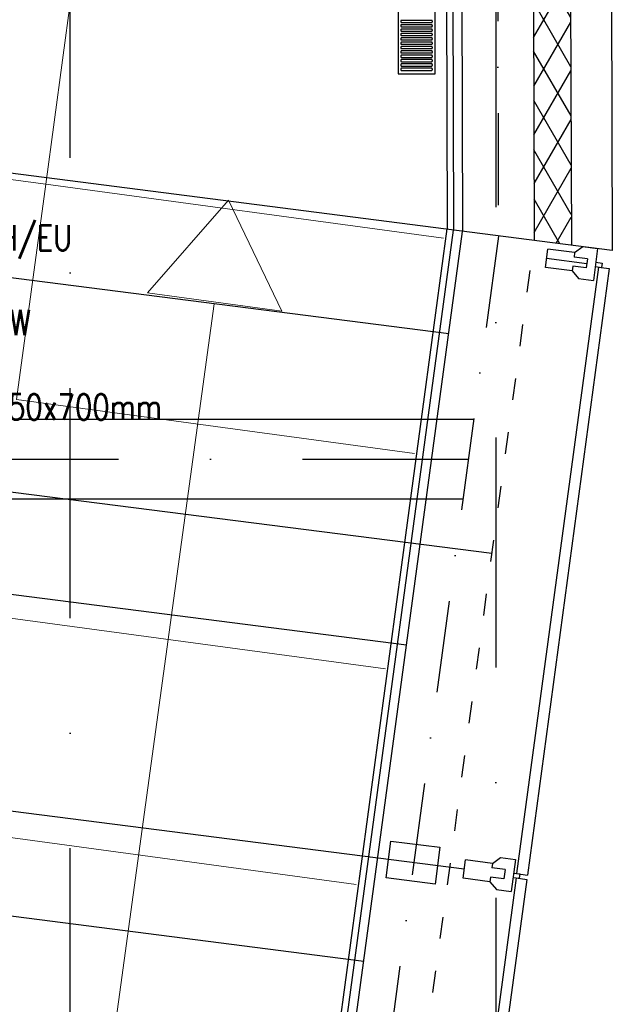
# Model space of a CAD drawing. Header units: millimetres. Extents: x -32221 to 212500, y 31663 to 93766.
# Tile 311 of 340: x 88928 to 90563, y 57355 to 60072. Entities that reach past the tile are written whole.
import ezdxf

# ---------------------------------------------------------------- set-up
doc = ezdxf.new("R2010")
doc.units = ezdxf.units.MM
doc.linetypes.add('DASHDOTX2', pattern=[50.8, 25.4, -12.7, 0, -12.7])
doc.linetypes.add('GCAD_ISO03W100', pattern=[30, 12, -18])
for name, color, linetype, lineweight in [('kasetony', 42, 'Continuous', 5), ('opis', 250, 'Continuous', 15), ('Opisy', 250, 'Continuous', 13)]:
    doc.layers.add(name, color=color, linetype=linetype, lineweight=lineweight)
for name, color, linetype in [('osie', 250, 'Continuous'), ('Sciany', 250, 'Continuous'), ('Wyposazenie', 250, 'Continuous')]:
    doc.layers.add(name, color=color, linetype=linetype)
doc.styles.get("Standard").update_dxf_attribs({"font": 'ARIALN.TTF'})

msp = doc.modelspace()

# ---------------------------------------------------------------- hatches: boundary and pattern name
at = {"layer": 'Sciany', "transparency": 33554687}
h = msp.add_hatch(dxfattribs=at)
h.set_pattern_fill('DIAMONDS', color=256, scale=21.298246, angle=360, style=0)
h.set_pattern_definition([(60, (74679.455, 27072.76), (-58.56231, 33.81097), []), (120, (74679.455, 27072.76), (-58.56231, -33.81097), [])])
h.paths.add_polyline_path([(88656.625, 62052.787), (79453.975, 62062.25), (79453.975, 61960.019), (88656.519, 61950.599)])
h.paths.add_polyline_path([(90450.502, 59450.093), (90442.433, 62050.95), (89849.325, 62051.56), (89849.219, 61949.228), (90340.202, 61948.719), (90347.912, 59463.521)])
h.paths.add_polyline_path([(89271.837, 47649.75), (89271.837, 50675.258), (89166.831, 50684.438), (89169.606, 47649.62)])
h.paths.add_polyline_path([(90134.206, 47841.043), (90143.718, 47841.033), (90340.202, 47840.829), (90347.912, 45355.632), (90450.502, 45342.204), (90442.433, 47943.061), (90152.927, 47943.33), (90134.217, 47943.347), (90134.251, 47884.562)])
h.paths.add_polyline_path([(79426.116, 33439.499), (89271.837, 33439.499), (89271.837, 36567.368), (89166.831, 36576.548), (89169.606, 33541.73), (79426.206, 33529.807)])

# ---------------------------------------------------------------- linework, layer by layer
at = {"layer": 'kasetony'}
for p, q in [((88999.572, 59618.617), (89080.013, 60213.201)), ((88999.572, 59618.617), (89080.013, 60213.201)), ((89080.013, 60213.201), (88999.572, 59618.617)), ((87810.405, 59779.499), (88999.572, 59618.617)), ((88999.572, 59618.617), (87810.405, 59779.499)), ((88919.131, 59024.034), (88999.572, 59618.617)), ((88919.131, 59024.034), (88999.572, 59618.617)), ((88999.572, 59618.617), (88919.131, 59024.034)), ((88999.572, 59618.617), (90097.864, 59470.03)), ((90097.864, 59470.03), (88999.572, 59618.617)), ((88919.131, 59024.034), (90017.423, 58875.447)), ((90017.423, 58875.447), (88919.131, 59024.034)), ((90017.423, 58875.447), (88919.131, 59024.034)), ((88838.69, 58429.451), (89936.982, 58280.864)), ((89936.982, 58280.864), (88838.69, 58429.451)), ((88758.249, 57834.867), (89856.541, 57686.28)), ((89856.541, 57686.28), (88758.249, 57834.867)), ((89856.541, 57686.28), (88758.249, 57834.867))]:
    msp.add_line(p, q, dxfattribs=at)
at = {"layer": 'Opisy'}
for p, q in [((89503.848, 59574.004), (89280.088, 59318.298)), ((89503.848, 59574.004), (89651.53, 59267.991)), ((89280.088, 59318.298), (89651.53, 59267.991)), ((88515.861, 52373.859), (89464.117, 59288.506))]:
    msp.add_line(p, q, dxfattribs=at)
at = {"layer": 'osie', "linetype": 'DASHDOTX2', "ltscale": 25}
for p, q in [((89067.244, 33019.002), (89067.244, 62730.045)), ((90241.854, 62730.045), (90241.854, 33019.002))]:
    msp.add_line(p, q, dxfattribs=at)
at = {"layer": 'osie'}
for p, q in [((79547.707, 58969.721), (90180.711, 58969.721)), ((90151.003, 58749.721), (79547.532, 58749.721))]:
    msp.add_line(p, q, dxfattribs=at)
at = {"layer": 'osie', "linetype": 'DASHDOTX2', "ltscale": 20}
msp.add_line((79547.619, 58859.721), (90165.857, 58859.721), dxfattribs=at)
at = {"layer": 'Sciany'}
for p, q in [((90554.939, 62169.578), (90563.422, 59435.313)), ((90442.433, 62050.95), (90450.469, 59449.834)), ((90340.202, 61948.719), (90347.848, 59463.027)), ((90143.506, 61744.608), (90150.145, 59488.444)), ((90117.922, 61719.077), (90124.938, 59491.685)), ((90100.937, 61702.056), (90107.889, 59494.939)), ((90563.422, 59435.313), (86310.25, 59982.105)), ((88918.777, 50705.542), (90107.889, 59494.939)), ((88935.662, 50703.258), (90124.938, 59491.685)), ((88963.002, 50714.71), (90150.145, 59488.444)), ((90378.911, 59388.868), (90385.368, 59439.574)), ((90459.433, 59430.142), (90385.368, 59439.574)), ((90459.433, 59430.142), (90457.819, 59417.466)), ((90459.433, 59430.142), (90481.721, 59446.359)), ((90481.721, 59446.359), (90522.972, 59441.105)), ((90522.972, 59441.105), (90511.739, 59352.898)), ((90382.139, 59414.221), (90493.238, 59400.073)), ((90494.852, 59412.75), (90457.819, 59417.466)), ((90494.852, 59412.75), (90491.623, 59387.397)), ((90518.109, 59402.918), (90535.011, 59400.765)), ((90535.011, 59400.765), (90533.505, 59388.934)), ((90525.054, 59390.01), (90299.391, 57716.112)), ((90554.604, 59386.026), (90328.941, 57712.128)), ((90452.976, 59379.436), (90378.911, 59388.868)), ((90454.59, 59392.113), (90452.976, 59379.436)), ((90452.976, 59379.436), (90470.488, 59358.152)), ((90491.623, 59387.397), (90454.59, 59392.113)), ((90516.603, 59391.086), (90533.505, 59388.934)), ((90525.054, 59390.01), (90554.604, 59386.026)), ((90111.861, 59205.627), (88881.952, 59362.994)), ((90470.488, 59358.152), (90511.739, 59352.898)), ((90231.109, 58599.383), (86305.792, 59099.259)), ((89995.588, 58346.286), (88881.952, 58488.776)), ((90154.97, 57728.492), (86303.718, 58218.936)), ((89939.21, 57704.439), (89952.125, 57805.852)), ((89952.125, 57805.852), (90087.341, 57788.632)), ((90087.341, 57788.632), (90074.427, 57687.22)), ((90151.741, 57703.138), (90158.199, 57753.845)), ((90232.264, 57744.413), (90158.199, 57753.845)), ((90232.264, 57744.413), (90230.65, 57731.736)), ((90232.264, 57744.413), (90254.551, 57760.629)), ((90254.551, 57760.629), (90295.803, 57755.376)), ((90295.803, 57755.376), (90284.57, 57667.169)), ((90154.97, 57728.492), (90154.97, 57728.492)), ((90267.683, 57727.02), (90230.65, 57731.736)), ((90267.683, 57727.02), (90264.454, 57701.667)), ((90290.94, 57717.188), (90307.842, 57715.035)), ((90299.391, 57716.112), (90328.941, 57712.128)), ((90307.842, 57715.035), (90306.335, 57703.204)), ((90074.427, 57687.22), (89939.21, 57704.439)), ((90297.884, 57704.28), (90064.937, 55976.322)), ((90327.435, 57700.296), (90094.487, 55972.339)), ((90225.807, 57693.706), (90151.741, 57703.138)), ((90227.421, 57706.383), (90225.807, 57693.706)), ((90225.807, 57693.706), (90243.318, 57672.422)), ((90264.454, 57701.667), (90227.421, 57706.383)), ((90289.433, 57705.356), (90306.335, 57703.204)), ((90297.884, 57704.28), (90327.435, 57700.296)), ((90243.318, 57672.422), (90284.57, 57667.169)), ((89877.554, 57473.925), (88881.952, 57601.312))]:
    msp.add_line(p, q, dxfattribs=at)
at = {"layer": 'Sciany', "linetype": 'DASHDOTX2', "ltscale": 10}
for p, q in [((90241.854, 61846.663), (90248.958, 59475.128)), ((90248.958, 59475.128), (89064.91, 50706.582))]:
    msp.add_line(p, q, dxfattribs=at)
at = {"layer": 'Sciany', "linetype": 'GCAD_ISO03W100', "ltscale": 5}
msp.add_line((89166.818, 50698.455), (90347.914, 59462.882), dxfattribs=at)
at = {"layer": 'Wyposazenie'}
for points in [[(90074.156, 59922.631), (90074.156, 61437.591), (89972.156, 61437.591), (89972.156, 59922.631)], [(90064.656, 60064.591), (90064.759, 60064.593), (90064.86, 60064.601), (90064.96, 60064.614), (90065.059, 60064.632), (90065.155, 60064.654), (90065.25, 60064.681), (90065.343, 60064.712), (90065.434, 60064.748), (90065.523, 60064.788), (90065.609, 60064.832), (90065.693, 60064.881), (90065.774, 60064.933), (90065.852, 60064.988), (90065.928, 60065.048), (90066, 60065.111), (90066.07, 60065.177), (90066.136, 60065.246), (90066.199, 60065.319), (90066.258, 60065.395), (90066.314, 60065.473), (90066.366, 60065.554), (90066.414, 60065.638), (90066.458, 60065.724), (90066.499, 60065.813), (90066.534, 60065.904), (90066.566, 60065.996), (90066.593, 60066.091), (90066.615, 60066.188), (90066.633, 60066.287), (90066.646, 60066.387), (90066.653, 60066.488), (90066.656, 60066.591), (90066.656, 60068.591), (90066.653, 60068.694), (90066.646, 60068.795), (90066.633, 60068.895), (90066.615, 60068.994), (90066.593, 60069.09), (90066.566, 60069.185), (90066.534, 60069.278), (90066.499, 60069.369), (90066.458, 60069.457), (90066.414, 60069.544), (90066.366, 60069.627), (90066.314, 60069.709), (90066.258, 60069.787), (90066.199, 60069.863), (90066.136, 60069.935), (90066.07, 60070.005), (90066, 60070.071), (90065.928, 60070.134), (90065.852, 60070.193), (90065.774, 60070.249), (90065.693, 60070.301), (90065.609, 60070.349), (90065.523, 60070.393), (90065.434, 60070.434), (90065.343, 60070.469), (90065.25, 60070.501), (90065.155, 60070.528), (90065.059, 60070.55), (90064.96, 60070.568), (90064.86, 60070.581), (90064.759, 60070.588), (90064.656, 60070.591), (89981.656, 60070.591), (89981.553, 60070.588), (89981.452, 60070.581), (89981.352, 60070.568), (89981.253, 60070.55), (89981.156, 60070.528), (89981.062, 60070.501), (89980.969, 60070.469), (89980.878, 60070.434), (89980.789, 60070.393), (89980.703, 60070.349), (89980.619, 60070.301), (89980.538, 60070.249), (89980.46, 60070.193), (89980.384, 60070.134), (89980.312, 60070.071), (89980.242, 60070.005), (89980.176, 60069.935), (89980.113, 60069.863), (89980.054, 60069.787), (89979.998, 60069.709), (89979.946, 60069.627), (89979.897, 60069.544), (89979.853, 60069.458), (89979.813, 60069.369), (89979.777, 60069.278), (89979.746, 60069.185), (89979.719, 60069.09), (89979.697, 60068.994), (89979.679, 60068.895), (89979.666, 60068.795), (89979.658, 60068.694), (89979.656, 60068.591), (89979.656, 60066.591), (89979.658, 60066.488), (89979.666, 60066.387), (89979.679, 60066.287), (89979.697, 60066.188), (89979.719, 60066.091), (89979.746, 60065.996), (89979.777, 60065.904), (89979.813, 60065.813), (89979.853, 60065.724), (89979.897, 60065.638), (89979.946, 60065.554), (89979.998, 60065.473), (89980.054, 60065.395), (89980.113, 60065.319), (89980.176, 60065.246), (89980.242, 60065.177), (89980.312, 60065.111), (89980.384, 60065.048), (89980.46, 60064.988), (89980.538, 60064.933), (89980.619, 60064.881), (89980.703, 60064.832), (89980.789, 60064.788), (89980.878, 60064.748), (89980.969, 60064.712), (89981.062, 60064.681), (89981.156, 60064.654), (89981.253, 60064.632), (89981.352, 60064.614), (89981.452, 60064.601), (89981.553, 60064.593), (89981.656, 60064.591)], [(90064.656, 60052.591), (90064.759, 60052.593), (90064.86, 60052.601), (90064.96, 60052.614), (90065.059, 60052.632), (90065.155, 60052.654), (90065.25, 60052.681), (90065.343, 60052.712), (90065.434, 60052.748), (90065.523, 60052.788), (90065.609, 60052.832), (90065.693, 60052.881), (90065.774, 60052.933), (90065.852, 60052.988), (90065.928, 60053.048), (90066, 60053.111), (90066.07, 60053.177), (90066.136, 60053.246), (90066.199, 60053.319), (90066.258, 60053.395), (90066.314, 60053.473), (90066.366, 60053.554), (90066.414, 60053.638), (90066.458, 60053.724), (90066.499, 60053.813), (90066.534, 60053.904), (90066.566, 60053.996), (90066.593, 60054.091), (90066.615, 60054.188), (90066.633, 60054.287), (90066.646, 60054.387), (90066.653, 60054.488), (90066.656, 60054.591), (90066.656, 60056.591), (90066.653, 60056.694), (90066.646, 60056.795), (90066.633, 60056.895), (90066.615, 60056.994), (90066.593, 60057.09), (90066.566, 60057.185), (90066.534, 60057.278), (90066.499, 60057.369), (90066.458, 60057.457), (90066.414, 60057.544), (90066.366, 60057.627), (90066.314, 60057.709), (90066.258, 60057.787), (90066.199, 60057.863), (90066.136, 60057.935), (90066.07, 60058.005), (90066, 60058.071), (90065.928, 60058.134), (90065.852, 60058.193), (90065.774, 60058.249), (90065.693, 60058.301), (90065.609, 60058.349), (90065.523, 60058.393), (90065.434, 60058.434), (90065.343, 60058.469), (90065.25, 60058.501), (90065.155, 60058.528), (90065.059, 60058.55), (90064.96, 60058.568), (90064.86, 60058.581), (90064.759, 60058.588), (90064.656, 60058.591), (89981.656, 60058.591), (89981.553, 60058.588), (89981.452, 60058.581), (89981.352, 60058.568), (89981.253, 60058.55), (89981.156, 60058.528), (89981.062, 60058.501), (89980.969, 60058.469), (89980.878, 60058.434), (89980.789, 60058.393), (89980.703, 60058.349), (89980.619, 60058.301), (89980.538, 60058.249), (89980.46, 60058.193), (89980.384, 60058.134), (89980.312, 60058.071), (89980.242, 60058.005), (89980.176, 60057.935), (89980.113, 60057.863), (89980.054, 60057.787), (89979.998, 60057.709), (89979.946, 60057.627), (89979.897, 60057.544), (89979.853, 60057.458), (89979.813, 60057.369), (89979.777, 60057.278), (89979.746, 60057.185), (89979.719, 60057.09), (89979.697, 60056.994), (89979.679, 60056.895), (89979.666, 60056.795), (89979.658, 60056.694), (89979.656, 60056.591), (89979.656, 60054.591), (89979.658, 60054.488), (89979.666, 60054.387), (89979.679, 60054.287), (89979.697, 60054.188), (89979.719, 60054.091), (89979.746, 60053.996), (89979.777, 60053.904), (89979.813, 60053.813), (89979.853, 60053.724), (89979.897, 60053.638), (89979.946, 60053.554), (89979.998, 60053.473), (89980.054, 60053.395), (89980.113, 60053.319), (89980.176, 60053.246), (89980.242, 60053.177), (89980.312, 60053.111), (89980.384, 60053.048), (89980.46, 60052.988), (89980.538, 60052.933), (89980.619, 60052.881), (89980.703, 60052.832), (89980.789, 60052.788), (89980.878, 60052.748), (89980.969, 60052.712), (89981.062, 60052.681), (89981.156, 60052.654), (89981.253, 60052.632), (89981.352, 60052.614), (89981.452, 60052.601), (89981.553, 60052.593), (89981.656, 60052.591)], [(90064.656, 60040.591), (90064.759, 60040.593), (90064.86, 60040.601), (90064.96, 60040.614), (90065.059, 60040.632), (90065.155, 60040.654), (90065.25, 60040.681), (90065.343, 60040.712), (90065.434, 60040.748), (90065.523, 60040.788), (90065.609, 60040.832), (90065.693, 60040.881), (90065.774, 60040.933), (90065.852, 60040.989), (90065.928, 60041.048), (90066, 60041.111), (90066.07, 60041.177), (90066.136, 60041.246), (90066.199, 60041.319), (90066.258, 60041.395), (90066.314, 60041.473), (90066.366, 60041.554), (90066.414, 60041.638), (90066.458, 60041.724), (90066.499, 60041.813), (90066.534, 60041.904), (90066.566, 60041.996), (90066.593, 60042.091), (90066.615, 60042.188), (90066.633, 60042.287), (90066.646, 60042.387), (90066.653, 60042.488), (90066.656, 60042.591), (90066.656, 60044.591), (90066.653, 60044.694), (90066.646, 60044.795), (90066.633, 60044.895), (90066.615, 60044.994), (90066.593, 60045.09), (90066.566, 60045.185), (90066.534, 60045.278), (90066.499, 60045.369), (90066.458, 60045.457), (90066.414, 60045.544), (90066.366, 60045.627), (90066.314, 60045.709), (90066.258, 60045.787), (90066.199, 60045.863), (90066.136, 60045.935), (90066.07, 60046.005), (90066, 60046.071), (90065.928, 60046.134), (90065.852, 60046.193), (90065.774, 60046.249), (90065.693, 60046.301), (90065.609, 60046.349), (90065.523, 60046.393), (90065.434, 60046.434), (90065.343, 60046.469), (90065.25, 60046.501), (90065.155, 60046.528), (90065.059, 60046.55), (90064.96, 60046.568), (90064.86, 60046.581), (90064.759, 60046.588), (90064.656, 60046.591), (89981.656, 60046.591), (89981.553, 60046.588), (89981.452, 60046.581), (89981.352, 60046.568), (89981.253, 60046.55), (89981.156, 60046.528), (89981.062, 60046.501), (89980.969, 60046.469), (89980.878, 60046.434), (89980.789, 60046.393), (89980.703, 60046.349), (89980.619, 60046.301), (89980.538, 60046.249), (89980.46, 60046.193), (89980.384, 60046.134), (89980.312, 60046.071), (89980.242, 60046.005), (89980.176, 60045.935), (89980.113, 60045.863), (89980.054, 60045.787), (89979.998, 60045.709), (89979.946, 60045.627), (89979.897, 60045.544), (89979.853, 60045.457), (89979.813, 60045.369), (89979.777, 60045.278), (89979.746, 60045.185), (89979.719, 60045.09), (89979.697, 60044.994), (89979.679, 60044.895), (89979.666, 60044.795), (89979.658, 60044.694), (89979.656, 60044.591), (89979.656, 60042.591), (89979.658, 60042.488), (89979.666, 60042.387), (89979.679, 60042.287), (89979.697, 60042.188), (89979.719, 60042.091), (89979.746, 60041.996), (89979.777, 60041.904), (89979.813, 60041.813), (89979.853, 60041.724), (89979.897, 60041.638), (89979.946, 60041.554), (89979.998, 60041.473), (89980.054, 60041.395), (89980.113, 60041.319), (89980.176, 60041.246), (89980.242, 60041.177), (89980.312, 60041.111), (89980.384, 60041.048), (89980.46, 60040.988), (89980.538, 60040.933), (89980.619, 60040.881), (89980.703, 60040.832), (89980.789, 60040.788), (89980.878, 60040.748), (89980.969, 60040.712), (89981.062, 60040.681), (89981.156, 60040.654), (89981.253, 60040.632), (89981.352, 60040.614), (89981.452, 60040.601), (89981.553, 60040.593), (89981.656, 60040.591)], [(90064.656, 60028.591), (90064.759, 60028.593), (90064.86, 60028.601), (90064.96, 60028.614), (90065.059, 60028.632), (90065.155, 60028.654), (90065.25, 60028.681), (90065.343, 60028.712), (90065.434, 60028.748), (90065.523, 60028.788), (90065.609, 60028.832), (90065.693, 60028.881), (90065.774, 60028.933), (90065.852, 60028.988), (90065.928, 60029.048), (90066, 60029.111), (90066.07, 60029.177), (90066.136, 60029.246), (90066.199, 60029.319), (90066.258, 60029.395), (90066.314, 60029.473), (90066.366, 60029.554), (90066.414, 60029.638), (90066.458, 60029.724), (90066.499, 60029.813), (90066.534, 60029.904), (90066.566, 60029.996), (90066.593, 60030.091), (90066.615, 60030.188), (90066.633, 60030.287), (90066.646, 60030.387), (90066.653, 60030.488), (90066.656, 60030.591), (90066.656, 60032.591), (90066.653, 60032.694), (90066.646, 60032.795), (90066.633, 60032.895), (90066.615, 60032.994), (90066.593, 60033.09), (90066.566, 60033.185), (90066.534, 60033.278), (90066.499, 60033.369), (90066.458, 60033.457), (90066.414, 60033.544), (90066.366, 60033.627), (90066.314, 60033.709), (90066.258, 60033.787), (90066.199, 60033.863), (90066.136, 60033.935), (90066.07, 60034.005), (90066, 60034.071), (90065.928, 60034.134), (90065.852, 60034.193), (90065.774, 60034.249), (90065.693, 60034.301), (90065.609, 60034.349), (90065.523, 60034.393), (90065.434, 60034.434), (90065.343, 60034.469), (90065.25, 60034.501), (90065.155, 60034.528), (90065.059, 60034.55), (90064.96, 60034.568), (90064.86, 60034.581), (90064.759, 60034.588), (90064.656, 60034.591), (89981.656, 60034.591), (89981.553, 60034.588), (89981.452, 60034.581), (89981.352, 60034.568), (89981.253, 60034.55), (89981.156, 60034.528), (89981.062, 60034.501), (89980.969, 60034.469), (89980.878, 60034.434), (89980.789, 60034.393), (89980.703, 60034.349), (89980.619, 60034.301), (89980.538, 60034.249), (89980.46, 60034.193), (89980.384, 60034.134), (89980.312, 60034.071), (89980.242, 60034.005), (89980.176, 60033.935), (89980.113, 60033.863), (89980.054, 60033.787), (89979.998, 60033.709), (89979.946, 60033.627), (89979.897, 60033.544), (89979.853, 60033.457), (89979.813, 60033.369), (89979.777, 60033.278), (89979.746, 60033.185), (89979.719, 60033.09), (89979.697, 60032.994), (89979.679, 60032.895), (89979.666, 60032.795), (89979.658, 60032.694), (89979.656, 60032.591), (89979.656, 60030.591), (89979.658, 60030.488), (89979.666, 60030.387), (89979.679, 60030.287), (89979.697, 60030.188), (89979.719, 60030.091), (89979.746, 60029.996), (89979.777, 60029.904), (89979.813, 60029.813), (89979.853, 60029.724), (89979.897, 60029.638), (89979.946, 60029.554), (89979.998, 60029.473), (89980.054, 60029.395), (89980.113, 60029.319), (89980.176, 60029.246), (89980.242, 60029.177), (89980.312, 60029.111), (89980.384, 60029.048), (89980.46, 60028.988), (89980.538, 60028.933), (89980.619, 60028.881), (89980.703, 60028.832), (89980.789, 60028.788), (89980.878, 60028.748), (89980.969, 60028.712), (89981.062, 60028.681), (89981.156, 60028.654), (89981.253, 60028.632), (89981.352, 60028.614), (89981.452, 60028.601), (89981.553, 60028.593), (89981.656, 60028.591)], [(90064.656, 60016.591), (90064.759, 60016.593), (90064.86, 60016.601), (90064.96, 60016.614), (90065.059, 60016.632), (90065.155, 60016.654), (90065.25, 60016.681), (90065.343, 60016.712), (90065.434, 60016.748), (90065.523, 60016.788), (90065.609, 60016.832), (90065.693, 60016.881), (90065.774, 60016.933), (90065.852, 60016.988), (90065.928, 60017.048), (90066, 60017.111), (90066.07, 60017.177), (90066.136, 60017.246), (90066.199, 60017.319), (90066.258, 60017.395), (90066.314, 60017.473), (90066.366, 60017.554), (90066.414, 60017.638), (90066.458, 60017.724), (90066.499, 60017.813), (90066.534, 60017.904), (90066.566, 60017.996), (90066.593, 60018.091), (90066.615, 60018.188), (90066.633, 60018.287), (90066.646, 60018.387), (90066.653, 60018.488), (90066.656, 60018.591), (90066.656, 60020.591), (90066.653, 60020.694), (90066.646, 60020.795), (90066.633, 60020.895), (90066.615, 60020.994), (90066.593, 60021.09), (90066.566, 60021.185), (90066.534, 60021.278), (90066.499, 60021.369), (90066.458, 60021.457), (90066.414, 60021.544), (90066.366, 60021.627), (90066.314, 60021.709), (90066.258, 60021.787), (90066.199, 60021.863), (90066.136, 60021.935), (90066.07, 60022.005), (90066, 60022.071), (90065.928, 60022.134), (90065.852, 60022.193), (90065.774, 60022.249), (90065.693, 60022.301), (90065.609, 60022.349), (90065.523, 60022.393), (90065.434, 60022.434), (90065.343, 60022.469), (90065.25, 60022.501), (90065.155, 60022.528), (90065.059, 60022.55), (90064.96, 60022.568), (90064.86, 60022.581), (90064.759, 60022.588), (90064.656, 60022.591), (89981.656, 60022.591), (89981.553, 60022.588), (89981.452, 60022.581), (89981.352, 60022.568), (89981.253, 60022.55), (89981.156, 60022.528), (89981.062, 60022.501), (89980.969, 60022.469), (89980.878, 60022.434), (89980.789, 60022.393), (89980.703, 60022.349), (89980.619, 60022.301), (89980.538, 60022.249), (89980.46, 60022.193), (89980.384, 60022.134), (89980.312, 60022.071), (89980.242, 60022.005), (89980.176, 60021.935), (89980.113, 60021.863), (89980.054, 60021.787), (89979.998, 60021.709), (89979.946, 60021.627), (89979.897, 60021.544), (89979.853, 60021.457), (89979.813, 60021.369), (89979.777, 60021.278), (89979.746, 60021.185), (89979.719, 60021.09), (89979.697, 60020.994), (89979.679, 60020.895), (89979.666, 60020.795), (89979.658, 60020.694), (89979.656, 60020.591), (89979.656, 60018.591), (89979.658, 60018.488), (89979.666, 60018.387), (89979.679, 60018.287), (89979.697, 60018.188), (89979.719, 60018.091), (89979.746, 60017.996), (89979.777, 60017.904), (89979.813, 60017.813), (89979.853, 60017.724), (89979.897, 60017.638), (89979.946, 60017.554), (89979.998, 60017.473), (89980.054, 60017.395), (89980.113, 60017.319), (89980.176, 60017.246), (89980.242, 60017.177), (89980.312, 60017.111), (89980.384, 60017.048), (89980.46, 60016.988), (89980.538, 60016.933), (89980.619, 60016.881), (89980.703, 60016.832), (89980.789, 60016.788), (89980.878, 60016.748), (89980.969, 60016.712), (89981.062, 60016.681), (89981.156, 60016.654), (89981.253, 60016.632), (89981.352, 60016.614), (89981.452, 60016.601), (89981.553, 60016.593), (89981.656, 60016.591)], [(90064.656, 60004.591), (90064.759, 60004.593), (90064.86, 60004.601), (90064.96, 60004.614), (90065.059, 60004.632), (90065.155, 60004.654), (90065.25, 60004.681), (90065.343, 60004.712), (90065.434, 60004.748), (90065.523, 60004.788), (90065.609, 60004.832), (90065.693, 60004.881), (90065.774, 60004.933), (90065.852, 60004.988), (90065.928, 60005.048), (90066, 60005.111), (90066.07, 60005.177), (90066.136, 60005.246), (90066.199, 60005.319), (90066.258, 60005.395), (90066.314, 60005.473), (90066.366, 60005.554), (90066.414, 60005.638), (90066.458, 60005.724), (90066.499, 60005.813), (90066.534, 60005.904), (90066.566, 60005.996), (90066.593, 60006.091), (90066.615, 60006.188), (90066.633, 60006.287), (90066.646, 60006.387), (90066.653, 60006.488), (90066.656, 60006.591), (90066.656, 60008.591), (90066.653, 60008.694), (90066.646, 60008.795), (90066.633, 60008.895), (90066.615, 60008.994), (90066.593, 60009.09), (90066.566, 60009.185), (90066.534, 60009.278), (90066.499, 60009.369), (90066.458, 60009.457), (90066.414, 60009.544), (90066.366, 60009.627), (90066.314, 60009.709), (90066.258, 60009.787), (90066.199, 60009.863), (90066.136, 60009.935), (90066.07, 60010.005), (90066, 60010.071), (90065.928, 60010.134), (90065.852, 60010.193), (90065.774, 60010.249), (90065.693, 60010.301), (90065.609, 60010.349), (90065.523, 60010.393), (90065.434, 60010.434), (90065.343, 60010.469), (90065.25, 60010.501), (90065.155, 60010.528), (90065.059, 60010.55), (90064.96, 60010.568), (90064.86, 60010.581), (90064.759, 60010.588), (90064.656, 60010.591), (89981.656, 60010.591), (89981.553, 60010.588), (89981.452, 60010.581), (89981.352, 60010.568), (89981.253, 60010.55), (89981.156, 60010.528), (89981.062, 60010.501), (89980.969, 60010.469), (89980.878, 60010.434), (89980.789, 60010.393), (89980.703, 60010.349), (89980.619, 60010.301), (89980.538, 60010.249), (89980.46, 60010.193), (89980.384, 60010.134), (89980.312, 60010.071), (89980.242, 60010.005), (89980.176, 60009.935), (89980.113, 60009.863), (89980.054, 60009.787), (89979.998, 60009.709), (89979.946, 60009.627), (89979.897, 60009.544), (89979.853, 60009.457), (89979.813, 60009.369), (89979.777, 60009.278), (89979.746, 60009.185), (89979.719, 60009.09), (89979.697, 60008.994), (89979.679, 60008.895), (89979.666, 60008.795), (89979.658, 60008.694), (89979.656, 60008.591), (89979.656, 60006.591), (89979.658, 60006.488), (89979.666, 60006.387), (89979.679, 60006.287), (89979.697, 60006.188), (89979.719, 60006.091), (89979.746, 60005.996), (89979.777, 60005.904), (89979.813, 60005.813), (89979.853, 60005.724), (89979.897, 60005.638), (89979.946, 60005.554), (89979.998, 60005.473), (89980.054, 60005.395), (89980.113, 60005.319), (89980.176, 60005.246), (89980.242, 60005.177), (89980.312, 60005.111), (89980.384, 60005.048), (89980.46, 60004.988), (89980.538, 60004.933), (89980.619, 60004.881), (89980.703, 60004.832), (89980.789, 60004.788), (89980.878, 60004.748), (89980.969, 60004.712), (89981.062, 60004.681), (89981.156, 60004.654), (89981.253, 60004.632), (89981.352, 60004.614), (89981.452, 60004.601), (89981.553, 60004.593), (89981.656, 60004.591)], [(90064.656, 59992.591), (90064.759, 59992.593), (90064.86, 59992.601), (90064.96, 59992.614), (90065.059, 59992.632), (90065.155, 59992.654), (90065.25, 59992.681), (90065.343, 59992.712), (90065.434, 59992.748), (90065.523, 59992.788), (90065.609, 59992.832), (90065.693, 59992.881), (90065.774, 59992.933), (90065.852, 59992.988), (90065.928, 59993.048), (90066, 59993.111), (90066.07, 59993.177), (90066.136, 59993.246), (90066.199, 59993.319), (90066.258, 59993.395), (90066.314, 59993.473), (90066.366, 59993.554), (90066.414, 59993.638), (90066.458, 59993.724), (90066.499, 59993.813), (90066.534, 59993.904), (90066.566, 59993.996), (90066.593, 59994.091), (90066.615, 59994.188), (90066.633, 59994.287), (90066.646, 59994.387), (90066.653, 59994.488), (90066.656, 59994.591), (90066.656, 59996.591), (90066.653, 59996.694), (90066.646, 59996.795), (90066.633, 59996.895), (90066.615, 59996.994), (90066.593, 59997.09), (90066.566, 59997.185), (90066.534, 59997.278), (90066.499, 59997.369), (90066.458, 59997.457), (90066.414, 59997.544), (90066.366, 59997.627), (90066.314, 59997.709), (90066.258, 59997.787), (90066.199, 59997.863), (90066.136, 59997.935), (90066.07, 59998.005), (90066, 59998.071), (90065.928, 59998.134), (90065.852, 59998.193), (90065.774, 59998.249), (90065.693, 59998.301), (90065.609, 59998.349), (90065.523, 59998.393), (90065.434, 59998.434), (90065.343, 59998.469), (90065.25, 59998.501), (90065.155, 59998.528), (90065.059, 59998.55), (90064.96, 59998.568), (90064.86, 59998.581), (90064.759, 59998.588), (90064.656, 59998.591), (89981.656, 59998.591), (89981.553, 59998.588), (89981.452, 59998.581), (89981.352, 59998.568), (89981.253, 59998.55), (89981.156, 59998.528), (89981.062, 59998.501), (89980.969, 59998.469), (89980.878, 59998.434), (89980.789, 59998.393), (89980.703, 59998.349), (89980.619, 59998.301), (89980.538, 59998.249), (89980.46, 59998.193), (89980.384, 59998.134), (89980.312, 59998.071), (89980.242, 59998.005), (89980.176, 59997.935), (89980.113, 59997.863), (89980.054, 59997.787), (89979.998, 59997.709), (89979.946, 59997.627), (89979.897, 59997.544), (89979.853, 59997.457), (89979.813, 59997.369), (89979.777, 59997.278), (89979.746, 59997.185), (89979.719, 59997.09), (89979.697, 59996.994), (89979.679, 59996.895), (89979.666, 59996.795), (89979.658, 59996.694), (89979.656, 59996.591), (89979.656, 59994.591), (89979.658, 59994.488), (89979.666, 59994.387), (89979.679, 59994.287), (89979.697, 59994.188), (89979.719, 59994.091), (89979.746, 59993.996), (89979.777, 59993.904), (89979.813, 59993.813), (89979.853, 59993.724), (89979.897, 59993.638), (89979.946, 59993.554), (89979.998, 59993.473), (89980.054, 59993.395), (89980.113, 59993.319), (89980.176, 59993.246), (89980.242, 59993.177), (89980.312, 59993.111), (89980.384, 59993.048), (89980.46, 59992.988), (89980.538, 59992.933), (89980.619, 59992.881), (89980.703, 59992.832), (89980.789, 59992.788), (89980.878, 59992.748), (89980.969, 59992.712), (89981.062, 59992.681), (89981.156, 59992.654), (89981.253, 59992.632), (89981.352, 59992.614), (89981.452, 59992.601), (89981.553, 59992.593), (89981.656, 59992.591)], [(90064.656, 59980.591), (90064.759, 59980.593), (90064.86, 59980.601), (90064.96, 59980.614), (90065.059, 59980.632), (90065.155, 59980.654), (90065.25, 59980.681), (90065.343, 59980.712), (90065.434, 59980.748), (90065.523, 59980.788), (90065.609, 59980.832), (90065.693, 59980.881), (90065.774, 59980.933), (90065.852, 59980.988), (90065.928, 59981.048), (90066, 59981.111), (90066.07, 59981.177), (90066.136, 59981.246), (90066.199, 59981.319), (90066.258, 59981.395), (90066.314, 59981.473), (90066.366, 59981.554), (90066.414, 59981.638), (90066.458, 59981.724), (90066.499, 59981.813), (90066.534, 59981.904), (90066.566, 59981.996), (90066.593, 59982.091), (90066.615, 59982.188), (90066.633, 59982.287), (90066.646, 59982.387), (90066.653, 59982.488), (90066.656, 59982.591), (90066.656, 59984.591), (90066.653, 59984.694), (90066.646, 59984.795), (90066.633, 59984.895), (90066.615, 59984.994), (90066.593, 59985.09), (90066.566, 59985.185), (90066.534, 59985.278), (90066.499, 59985.369), (90066.458, 59985.457), (90066.414, 59985.544), (90066.366, 59985.627), (90066.314, 59985.709), (90066.258, 59985.787), (90066.199, 59985.863), (90066.136, 59985.935), (90066.07, 59986.005), (90066, 59986.071), (90065.928, 59986.134), (90065.852, 59986.193), (90065.774, 59986.249), (90065.693, 59986.301), (90065.609, 59986.349), (90065.523, 59986.393), (90065.434, 59986.434), (90065.343, 59986.469), (90065.25, 59986.501), (90065.155, 59986.528), (90065.059, 59986.55), (90064.96, 59986.568), (90064.86, 59986.581), (90064.759, 59986.588), (90064.656, 59986.591), (89981.656, 59986.591), (89981.553, 59986.588), (89981.452, 59986.581), (89981.352, 59986.568), (89981.253, 59986.55), (89981.156, 59986.528), (89981.062, 59986.501), (89980.969, 59986.469), (89980.878, 59986.434), (89980.789, 59986.393), (89980.703, 59986.349), (89980.619, 59986.301), (89980.538, 59986.249), (89980.46, 59986.193), (89980.384, 59986.134), (89980.312, 59986.071), (89980.242, 59986.005), (89980.176, 59985.935), (89980.113, 59985.863), (89980.054, 59985.787), (89979.998, 59985.709), (89979.946, 59985.627), (89979.897, 59985.544), (89979.853, 59985.457), (89979.813, 59985.369), (89979.777, 59985.278), (89979.746, 59985.185), (89979.719, 59985.09), (89979.697, 59984.994), (89979.679, 59984.895), (89979.666, 59984.795), (89979.658, 59984.694), (89979.656, 59984.591), (89979.656, 59982.591), (89979.658, 59982.488), (89979.666, 59982.387), (89979.679, 59982.287), (89979.697, 59982.188), (89979.719, 59982.091), (89979.746, 59981.996), (89979.777, 59981.904), (89979.813, 59981.813), (89979.853, 59981.724), (89979.897, 59981.638), (89979.946, 59981.554), (89979.998, 59981.473), (89980.054, 59981.395), (89980.113, 59981.319), (89980.176, 59981.246), (89980.242, 59981.177), (89980.312, 59981.111), (89980.384, 59981.048), (89980.46, 59980.988), (89980.538, 59980.933), (89980.619, 59980.881), (89980.703, 59980.832), (89980.789, 59980.788), (89980.878, 59980.748), (89980.969, 59980.712), (89981.062, 59980.681), (89981.156, 59980.654), (89981.253, 59980.632), (89981.352, 59980.614), (89981.452, 59980.601), (89981.553, 59980.593), (89981.656, 59980.591)], [(90064.656, 59968.591), (90064.759, 59968.593), (90064.86, 59968.601), (90064.96, 59968.614), (90065.059, 59968.632), (90065.155, 59968.654), (90065.25, 59968.681), (90065.343, 59968.712), (90065.434, 59968.748), (90065.523, 59968.788), (90065.609, 59968.832), (90065.693, 59968.881), (90065.774, 59968.933), (90065.852, 59968.988), (90065.928, 59969.048), (90066, 59969.111), (90066.07, 59969.177), (90066.136, 59969.246), (90066.199, 59969.319), (90066.258, 59969.395), (90066.314, 59969.473), (90066.366, 59969.554), (90066.414, 59969.638), (90066.458, 59969.724), (90066.499, 59969.813), (90066.534, 59969.904), (90066.566, 59969.996), (90066.593, 59970.091), (90066.615, 59970.188), (90066.633, 59970.287), (90066.646, 59970.387), (90066.653, 59970.488), (90066.656, 59970.591), (90066.656, 59972.591), (90066.653, 59972.694), (90066.646, 59972.795), (90066.633, 59972.895), (90066.615, 59972.994), (90066.593, 59973.09), (90066.566, 59973.185), (90066.534, 59973.278), (90066.499, 59973.369), (90066.458, 59973.457), (90066.414, 59973.544), (90066.366, 59973.627), (90066.314, 59973.709), (90066.258, 59973.787), (90066.199, 59973.863), (90066.136, 59973.935), (90066.07, 59974.005), (90066, 59974.071), (90065.928, 59974.134), (90065.852, 59974.193), (90065.774, 59974.249), (90065.693, 59974.301), (90065.609, 59974.349), (90065.523, 59974.393), (90065.434, 59974.434), (90065.343, 59974.469), (90065.25, 59974.501), (90065.155, 59974.528), (90065.059, 59974.55), (90064.96, 59974.568), (90064.86, 59974.581), (90064.759, 59974.588), (90064.656, 59974.591), (89981.656, 59974.591), (89981.553, 59974.588), (89981.452, 59974.581), (89981.352, 59974.568), (89981.253, 59974.55), (89981.156, 59974.528), (89981.062, 59974.501), (89980.969, 59974.469), (89980.878, 59974.434), (89980.789, 59974.393), (89980.703, 59974.349), (89980.619, 59974.301), (89980.538, 59974.249), (89980.46, 59974.193), (89980.384, 59974.134), (89980.312, 59974.071), (89980.242, 59974.005), (89980.176, 59973.935), (89980.113, 59973.863), (89980.054, 59973.787), (89979.998, 59973.709), (89979.946, 59973.627), (89979.897, 59973.544), (89979.853, 59973.457), (89979.813, 59973.369), (89979.777, 59973.278), (89979.746, 59973.185), (89979.719, 59973.09), (89979.697, 59972.994), (89979.679, 59972.895), (89979.666, 59972.795), (89979.658, 59972.694), (89979.656, 59972.591), (89979.656, 59970.591), (89979.658, 59970.488), (89979.666, 59970.387), (89979.679, 59970.287), (89979.697, 59970.188), (89979.719, 59970.091), (89979.746, 59969.996), (89979.777, 59969.904), (89979.813, 59969.813), (89979.853, 59969.724), (89979.897, 59969.638), (89979.946, 59969.554), (89979.998, 59969.473), (89980.054, 59969.395), (89980.113, 59969.319), (89980.176, 59969.246), (89980.242, 59969.177), (89980.312, 59969.111), (89980.384, 59969.048), (89980.46, 59968.988), (89980.538, 59968.933), (89980.619, 59968.881), (89980.703, 59968.832), (89980.789, 59968.788), (89980.878, 59968.748), (89980.969, 59968.712), (89981.062, 59968.681), (89981.156, 59968.654), (89981.253, 59968.632), (89981.352, 59968.614), (89981.452, 59968.601), (89981.553, 59968.593), (89981.656, 59968.591)], [(90064.656, 59956.591), (90064.759, 59956.593), (90064.86, 59956.601), (90064.96, 59956.614), (90065.059, 59956.632), (90065.155, 59956.654), (90065.25, 59956.681), (90065.343, 59956.712), (90065.434, 59956.748), (90065.523, 59956.788), (90065.609, 59956.832), (90065.693, 59956.881), (90065.774, 59956.933), (90065.852, 59956.988), (90065.928, 59957.048), (90066, 59957.111), (90066.07, 59957.177), (90066.136, 59957.246), (90066.199, 59957.319), (90066.258, 59957.395), (90066.314, 59957.473), (90066.366, 59957.554), (90066.414, 59957.638), (90066.458, 59957.724), (90066.499, 59957.813), (90066.534, 59957.904), (90066.566, 59957.996), (90066.593, 59958.091), (90066.615, 59958.188), (90066.633, 59958.287), (90066.646, 59958.387), (90066.653, 59958.488), (90066.656, 59958.591), (90066.656, 59960.591), (90066.653, 59960.694), (90066.646, 59960.795), (90066.633, 59960.895), (90066.615, 59960.994), (90066.593, 59961.09), (90066.566, 59961.185), (90066.534, 59961.278), (90066.499, 59961.369), (90066.458, 59961.457), (90066.414, 59961.544), (90066.366, 59961.627), (90066.314, 59961.709), (90066.258, 59961.787), (90066.199, 59961.863), (90066.136, 59961.935), (90066.07, 59962.005), (90066, 59962.071), (90065.928, 59962.134), (90065.852, 59962.193), (90065.774, 59962.249), (90065.693, 59962.301), (90065.609, 59962.349), (90065.523, 59962.393), (90065.434, 59962.434), (90065.343, 59962.469), (90065.25, 59962.501), (90065.155, 59962.528), (90065.059, 59962.55), (90064.96, 59962.568), (90064.86, 59962.581), (90064.759, 59962.588), (90064.656, 59962.591), (89981.656, 59962.591), (89981.553, 59962.588), (89981.452, 59962.581), (89981.352, 59962.568), (89981.253, 59962.55), (89981.156, 59962.528), (89981.062, 59962.501), (89980.969, 59962.469), (89980.878, 59962.434), (89980.789, 59962.393), (89980.703, 59962.349), (89980.619, 59962.301), (89980.538, 59962.249), (89980.46, 59962.193), (89980.384, 59962.134), (89980.312, 59962.071), (89980.242, 59962.005), (89980.176, 59961.935), (89980.113, 59961.863), (89980.054, 59961.787), (89979.998, 59961.709), (89979.946, 59961.627), (89979.897, 59961.544), (89979.853, 59961.457), (89979.813, 59961.369), (89979.777, 59961.278), (89979.746, 59961.185), (89979.719, 59961.09), (89979.697, 59960.994), (89979.679, 59960.895), (89979.666, 59960.795), (89979.658, 59960.694), (89979.656, 59960.591), (89979.656, 59958.591), (89979.658, 59958.488), (89979.666, 59958.387), (89979.679, 59958.287), (89979.697, 59958.188), (89979.719, 59958.091), (89979.746, 59957.996), (89979.777, 59957.904), (89979.813, 59957.813), (89979.853, 59957.724), (89979.897, 59957.638), (89979.946, 59957.554), (89979.998, 59957.473), (89980.054, 59957.395), (89980.113, 59957.319), (89980.176, 59957.246), (89980.242, 59957.177), (89980.312, 59957.111), (89980.384, 59957.048), (89980.46, 59956.988), (89980.538, 59956.933), (89980.619, 59956.881), (89980.703, 59956.832), (89980.789, 59956.788), (89980.878, 59956.748), (89980.969, 59956.712), (89981.062, 59956.681), (89981.156, 59956.654), (89981.253, 59956.632), (89981.352, 59956.614), (89981.452, 59956.601), (89981.553, 59956.593), (89981.656, 59956.591)], [(90064.656, 59944.591), (90064.759, 59944.593), (90064.86, 59944.601), (90064.96, 59944.614), (90065.059, 59944.632), (90065.155, 59944.654), (90065.25, 59944.681), (90065.343, 59944.712), (90065.434, 59944.748), (90065.523, 59944.788), (90065.609, 59944.832), (90065.693, 59944.881), (90065.774, 59944.933), (90065.852, 59944.988), (90065.928, 59945.048), (90066, 59945.111), (90066.07, 59945.177), (90066.136, 59945.246), (90066.199, 59945.319), (90066.258, 59945.395), (90066.314, 59945.473), (90066.366, 59945.554), (90066.414, 59945.638), (90066.458, 59945.724), (90066.499, 59945.813), (90066.534, 59945.904), (90066.566, 59945.996), (90066.593, 59946.091), (90066.615, 59946.188), (90066.633, 59946.287), (90066.646, 59946.387), (90066.653, 59946.488), (90066.656, 59946.591), (90066.656, 59948.591), (90066.653, 59948.694), (90066.646, 59948.795), (90066.633, 59948.895), (90066.615, 59948.994), (90066.593, 59949.09), (90066.566, 59949.185), (90066.534, 59949.278), (90066.499, 59949.369), (90066.458, 59949.457), (90066.414, 59949.544), (90066.366, 59949.627), (90066.314, 59949.709), (90066.258, 59949.787), (90066.199, 59949.863), (90066.136, 59949.935), (90066.07, 59950.005), (90066, 59950.071), (90065.928, 59950.134), (90065.852, 59950.193), (90065.774, 59950.249), (90065.693, 59950.301), (90065.609, 59950.349), (90065.523, 59950.393), (90065.434, 59950.434), (90065.343, 59950.469), (90065.25, 59950.501), (90065.155, 59950.528), (90065.059, 59950.55), (90064.96, 59950.568), (90064.86, 59950.581), (90064.759, 59950.588), (90064.656, 59950.591), (89981.656, 59950.591), (89981.553, 59950.588), (89981.452, 59950.581), (89981.352, 59950.568), (89981.253, 59950.55), (89981.156, 59950.528), (89981.062, 59950.501), (89980.969, 59950.469), (89980.878, 59950.434), (89980.789, 59950.393), (89980.703, 59950.349), (89980.619, 59950.301), (89980.538, 59950.249), (89980.46, 59950.193), (89980.384, 59950.134), (89980.312, 59950.071), (89980.242, 59950.005), (89980.176, 59949.935), (89980.113, 59949.863), (89980.054, 59949.787), (89979.998, 59949.709), (89979.946, 59949.627), (89979.897, 59949.544), (89979.853, 59949.457), (89979.813, 59949.369), (89979.777, 59949.278), (89979.746, 59949.185), (89979.719, 59949.09), (89979.697, 59948.994), (89979.679, 59948.895), (89979.666, 59948.795), (89979.658, 59948.694), (89979.656, 59948.591), (89979.656, 59946.591), (89979.658, 59946.488), (89979.666, 59946.387), (89979.679, 59946.287), (89979.697, 59946.188), (89979.719, 59946.091), (89979.746, 59945.996), (89979.777, 59945.904), (89979.813, 59945.813), (89979.853, 59945.724), (89979.897, 59945.638), (89979.946, 59945.554), (89979.998, 59945.473), (89980.054, 59945.395), (89980.113, 59945.319), (89980.176, 59945.246), (89980.242, 59945.177), (89980.312, 59945.111), (89980.384, 59945.048), (89980.46, 59944.988), (89980.538, 59944.933), (89980.619, 59944.881), (89980.703, 59944.832), (89980.789, 59944.788), (89980.878, 59944.748), (89980.969, 59944.712), (89981.062, 59944.681), (89981.156, 59944.654), (89981.253, 59944.632), (89981.352, 59944.614), (89981.452, 59944.601), (89981.553, 59944.593), (89981.656, 59944.591)], [(90064.656, 59932.591), (90064.759, 59932.593), (90064.86, 59932.601), (90064.96, 59932.614), (90065.059, 59932.632), (90065.155, 59932.654), (90065.25, 59932.681), (90065.343, 59932.712), (90065.434, 59932.748), (90065.523, 59932.788), (90065.609, 59932.832), (90065.693, 59932.881), (90065.774, 59932.933), (90065.852, 59932.988), (90065.928, 59933.048), (90066, 59933.111), (90066.07, 59933.177), (90066.136, 59933.246), (90066.199, 59933.319), (90066.258, 59933.395), (90066.314, 59933.473), (90066.366, 59933.554), (90066.414, 59933.638), (90066.458, 59933.724), (90066.499, 59933.813), (90066.534, 59933.904), (90066.566, 59933.996), (90066.593, 59934.091), (90066.615, 59934.188), (90066.633, 59934.287), (90066.646, 59934.387), (90066.653, 59934.488), (90066.656, 59934.591), (90066.656, 59936.591), (90066.653, 59936.694), (90066.646, 59936.795), (90066.633, 59936.895), (90066.615, 59936.994), (90066.593, 59937.09), (90066.566, 59937.185), (90066.534, 59937.278), (90066.499, 59937.369), (90066.458, 59937.457), (90066.414, 59937.544), (90066.366, 59937.627), (90066.314, 59937.709), (90066.258, 59937.787), (90066.199, 59937.863), (90066.136, 59937.935), (90066.07, 59938.005), (90066, 59938.071), (90065.928, 59938.134), (90065.852, 59938.193), (90065.774, 59938.249), (90065.693, 59938.301), (90065.609, 59938.349), (90065.523, 59938.393), (90065.434, 59938.434), (90065.343, 59938.469), (90065.25, 59938.501), (90065.155, 59938.528), (90065.059, 59938.55), (90064.96, 59938.568), (90064.86, 59938.581), (90064.759, 59938.588), (90064.656, 59938.591), (89981.656, 59938.591), (89981.553, 59938.588), (89981.452, 59938.581), (89981.352, 59938.568), (89981.253, 59938.55), (89981.156, 59938.528), (89981.062, 59938.501), (89980.969, 59938.469), (89980.878, 59938.434), (89980.789, 59938.393), (89980.703, 59938.349), (89980.619, 59938.301), (89980.538, 59938.249), (89980.46, 59938.193), (89980.384, 59938.134), (89980.312, 59938.071), (89980.242, 59938.005), (89980.176, 59937.935), (89980.113, 59937.863), (89980.054, 59937.787), (89979.998, 59937.709), (89979.946, 59937.627), (89979.897, 59937.544), (89979.853, 59937.457), (89979.813, 59937.369), (89979.777, 59937.278), (89979.746, 59937.185), (89979.719, 59937.09), (89979.697, 59936.994), (89979.679, 59936.895), (89979.666, 59936.795), (89979.658, 59936.694), (89979.656, 59936.591), (89979.656, 59934.591), (89979.658, 59934.488), (89979.666, 59934.387), (89979.679, 59934.287), (89979.697, 59934.188), (89979.719, 59934.091), (89979.746, 59933.997), (89979.777, 59933.904), (89979.813, 59933.813), (89979.853, 59933.724), (89979.897, 59933.638), (89979.946, 59933.554), (89979.998, 59933.473), (89980.054, 59933.395), (89980.113, 59933.319), (89980.176, 59933.246), (89980.242, 59933.177), (89980.312, 59933.111), (89980.384, 59933.048), (89980.46, 59932.988), (89980.538, 59932.933), (89980.619, 59932.881), (89980.703, 59932.832), (89980.789, 59932.788), (89980.878, 59932.748), (89980.969, 59932.712), (89981.062, 59932.681), (89981.156, 59932.654), (89981.253, 59932.632), (89981.352, 59932.614), (89981.452, 59932.601), (89981.553, 59932.593), (89981.656, 59932.591)]]:
    msp.add_lwpolyline(points, close=True, dxfattribs=at)

# ---------------------------------------------------------------- texts
at = {"layer": 'opis', "insert": (88321.672, 59505.508), "char_height": 70, "width": 957.90724, "attachment_point": 1}
msp.add_mtext('\\Fromans|c238;\\W0.8;AM 056HNMPKH/EU\\PQc=5,6kW\\P~1/230V;P=70W\\Pm=25,5kg\\PWymiary 850x250x700mm', dxfattribs=at)

doc.saveas('drawing.dxf')
